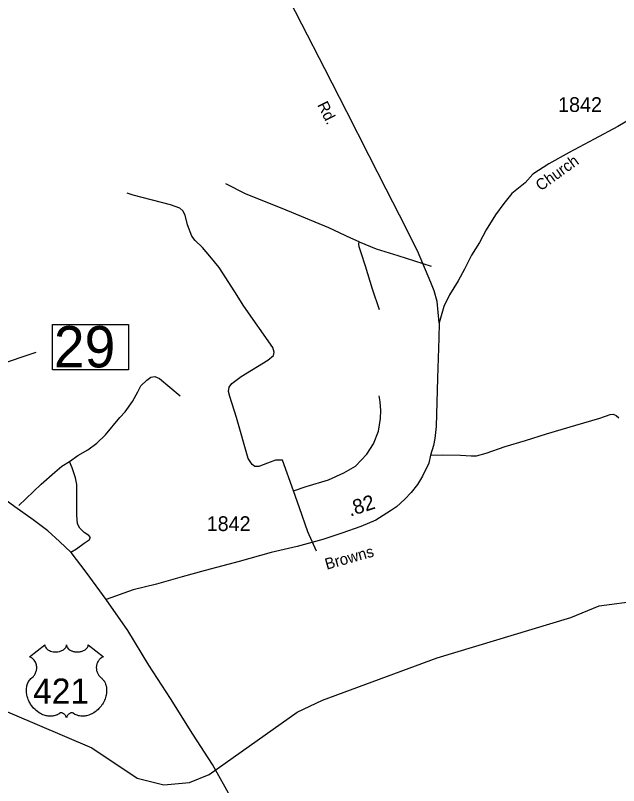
# Model space of a CAD drawing. Extents: x 2093524 to 2270757, y 289120 to 570408.
# Drawn here: x 2190808 to 2195920, y 469356 to 475884 of the extents above; entities that cross this region are included whole.
import ezdxf

# ---------------------------------------------------------------- set-up
doc = ezdxf.new("R2010")
doc.units = 0
for name, color, linetype in [('Exist Hydrographic Creek Single Shore', 7, 'Continuous'), ('Exist Road Non-System Type 51', 7, 'Continuous'), ('Exist Road Primary US Attributed', 7, 'Continuous'), ('Exist Road Primary US Shield CELL', 7, 'Continuous'), ('Exist Road Primary US Shield Number Label', 7, 'Continuous'), ('Exist Road Primary US Structure Standard Bridge Number Label', 7, 'Continuous'), ('Exist Road Secondary Mileage Hundredths English Label', 7, 'Continuous'), ('Exist Road Secondary Type 51 Attributed', 7, 'Continuous'), ('Exist Road Secondary Type 51 Label', 7, 'Continuous'), ('Exist Road Secondary Type 51 Number Label', 7, 'Continuous')]:
    doc.layers.add(name, color=color, linetype=linetype)

msp = doc.modelspace()

# ---------------------------------------------------------------- linework, layer by layer
at = {"layer": 'Exist Hydrographic Creek Single Shore'}
msp.add_lwpolyline([(2188741.9, 470649.8), (2189016.1, 470765.7), (2189090.9, 470757.7), (2189407.9, 470728.4), (2189691.9, 470621), (2190546, 470062.7), (2191456, 469677.1), (2191841.1, 469420.1), (2192067.1, 469363.1), (2192283, 469381.7), (2192449.1, 469450.5), (2193195, 469980.1), (2193411.2, 470080.8), (2194383.1, 470438.5), (2195514.2, 470780), (2195754.1, 470880.1), (2196096.1, 470925.7)], dxfattribs=at)
at = {"layer": 'Exist Road Non-System Type 51'}
msp.add_line((2193165, 471855.1), (2193071.1, 472115.1), dxfattribs=at)
for points in [[(2193721.6, 473965.2), (2193650.3, 473995.1), (2193464.6, 474084.7), (2193265.6, 474164.4), (2193069.9, 474247.3), (2192764.7, 474370.1), (2192592.3, 474456.4)], [(2193071.1, 472115.1), (2193013.5, 472113.4), (2192943.8, 472090.1), (2192870.9, 472060.3), (2192837.7, 472060.3), (2192814.5, 472076.9), (2192781.3, 472130), (2192681.8, 472475.1), (2192625.4, 472654.3), (2192615.5, 472697.5), (2192618.8, 472734), (2192642, 472763.8), (2192721.6, 472823.6), (2192947.2, 472963), (2192996.9, 473002.8), (2193000.2, 473029.3), (2192990.3, 473069.2), (2192743.2, 473421), (2192666.9, 473540.4), (2192534.2, 473746.2), (2192454.6, 473842.4), (2192394.9, 473915.5), (2192331.9, 473975.2), (2192302.1, 474011.7), (2192265.6, 474107.9), (2192247.3, 474190.9), (2192227.4, 474227.4), (2192200.9, 474250.6), (2192121.3, 474277.2), (2191806.2, 474360.2), (2191756.5, 474376.8)], [(2193894.1, 473387.8), (2193834.4, 473563.7), (2193774.7, 473759.5), (2193738.2, 473872.3), (2193721.6, 473922.1), (2193718.3, 473948.6), (2193721.6, 473965.2)], [(2193721.6, 473965.2), (2193864.2, 473905.5), (2194050, 473849.1), (2194331.9, 473759.5)], [(2191265.6, 472103.4), (2191338.6, 472153.2), (2191421.5, 472203), (2191497.8, 472259.4), (2191570.7, 472329.1), (2191693.4, 472475.1), (2191739.9, 472524.9), (2191799.6, 472611.2), (2191846, 472694.1), (2191872.6, 472743.9), (2191922.3, 472793.7), (2191955.5, 472816.9), (2191988.6, 472823.6), (2192028.4, 472807), (2192204.2, 472661)], [(2193165, 471855.1), (2193273.2, 471891.2), (2193460.9, 471949), (2193590.8, 472006.7), (2193691.8, 472064.5), (2193785.7, 472165.6), (2193843.4, 472252.3), (2193886.7, 472360.6), (2193901.1, 472468.9), (2193904, 472534.8), (2193900.7, 472607.9), (2193890.8, 472661)], [(2194326.4, 472156.1), (2194424.6, 472158.7), (2194580.3, 472155.9), (2194670.5, 472152.5), (2194716.4, 472152.5), (2194798.1, 472173.2), (2194957.7, 472230.3), (2195131.3, 472281.6), (2195308.8, 472336.8), (2195558.3, 472410.5), (2195759.6, 472471.8), (2195849.4, 472500.5), (2195875.4, 472504.5), (2195899.4, 472492.6), (2195921.7, 472472.8)], [(2190836.7, 471730.4), (2190897.4, 471788.1), (2191026.8, 471910.9), (2191142.9, 472013.8), (2191202.6, 472063.6), (2191265.6, 472103.4)], [(2191278.8, 471333.7), (2191325.3, 471363.3), (2191391.6, 471409.8), (2191434.7, 471439.7), (2191444.7, 471459.6), (2191431.4, 471476.2), (2191391.6, 471502.7), (2191355.1, 471539.2), (2191335.2, 471575.7), (2191328.6, 471648.7), (2191328.6, 471841.2), (2191328.6, 471907.6), (2191318.7, 471964), (2191288.8, 472050.3), (2191265.6, 472103.4)], [(2193359.8, 471342.3), (2193287.7, 471508.4), (2193215.5, 471710.6), (2193165, 471855.1)]]:
    msp.add_lwpolyline(points, dxfattribs=at)
at = {"layer": 'Exist Road Primary US Attributed'}
for points in [[(2191576.6, 470934.5), (2191407.6, 471163.9), (2191281.3, 471330.6), (2191181.1, 471426.3), (2191082.4, 471514.5), (2190959.1, 471608.7), (2190803.6, 471718.2), (2190642.8, 471833.7), (2190481.4, 471938.7), (2190113, 472195.4), (2189878.6, 472343), (2189573.5, 472538.9)], [(2193872.7, 467565.4), (2193830.7, 467632.6), (2193747.9, 467757.9), (2193679, 467875.4), (2193626.4, 467949), (2193523.2, 468120.3), (2193400, 468307.4), (2193287.2, 468454.7), (2193137.9, 468617.4), (2193019.2, 468750.6), (2192821.8, 468983.2), (2192639.8, 469245.7), (2192478, 469536.6), (2192312.2, 469791.1), (2192122.4, 470093.8), (2191938.5, 470376.6), (2191760.4, 470671.1), (2191576.6, 470934.5)]]:
    msp.add_lwpolyline(points, dxfattribs=at)
at = {"layer": 'Exist Road Primary US Shield CELL'}
msp.add_lwpolyline([(2191057.5, 470550.4), (2191057.8, 470545.1), (2191059.1, 470538.7), (2191060.1, 470535.5), (2191063.1, 470529.2), (2191067.9, 470521.9), (2191074.7, 470514.7), (2191082.4, 470508.4), (2191087.6, 470505), (2191096.3, 470500.3), (2191106.3, 470496.1), (2191117.4, 470492.9), (2191128.7, 470490.6), (2191141.1, 470489.3), (2191153.3, 470489), (2191166.5, 470490), (2191181.1, 470492.8), (2191187.9, 470494.6), (2191195.4, 470497.2), (2191202.4, 470500.1), (2191210, 470504.2), (2191216.2, 470508.1), (2191221, 470511.6), (2191227.8, 470518.2), (2191233.3, 470524.9), (2191235.6, 470528.7), (2191237.5, 470532.4), (2191240.2, 470540.1), (2191241, 470543.5), (2191241.5, 470550.6), (2191242, 470544.7), (2191242.6, 470540.9), (2191243.6, 470537.3), (2191245.1, 470533.4), (2191247.8, 470528), (2191250.9, 470523.4), (2191256.6, 470516.6), (2191260.2, 470513.3), (2191263.4, 470510.6), (2191272.2, 470504.6), (2191282.4, 470499.5), (2191287.4, 470497.3), (2191292.6, 470495.4), (2191299.1, 470493.5), (2191305.8, 470491.9), (2191312.5, 470490.7), (2191319.4, 470489.7), (2191326.4, 470489.2), (2191332, 470489), (2191339, 470489.1), (2191345.5, 470489.5), (2191352.1, 470490.3), (2191359.4, 470491.5), (2191365.2, 470492.8), (2191373, 470494.8), (2191380, 470497.3), (2191386.1, 470500), (2191394.1, 470504.2), (2191400.6, 470508.2), (2191405.3, 470512), (2191410.9, 470517.2), (2191416.2, 470523.3), (2191419.3, 470527.8), (2191421.5, 470532.4), (2191423.6, 470537.3), (2191424.8, 470542.5), (2191425.4, 470547), (2191425.5, 470550.8), (2191554.1, 470448.3), (2191551.1, 470447.2), (2191544.1, 470443.8), (2191538.6, 470440.5), (2191529.7, 470434.3), (2191525.9, 470430.8), (2191522.1, 470427.3), (2191518.7, 470423.5), (2191515.6, 470419.9), (2191511.9, 470414.7), (2191508.5, 470409.6), (2191505.2, 470403.9), (2191502.9, 470398.9), (2191498.9, 470388.6), (2191497, 470382.1), (2191495.8, 470376.5), (2191494.3, 470365), (2191493.9, 470359.6), (2191493.9, 470354.2), (2191494.2, 470348.5), (2191494.7, 470343), (2191495.7, 470337.3), (2191496.6, 470332.3), (2191498.2, 470326.1), (2191500.5, 470319), (2191503.3, 470312.1), (2191509.2, 470300.9), (2191516.7, 470289.5), (2191522.1, 470283.1), (2191527.5, 470277.7), (2191535.4, 470271), (2191539.7, 470267.2), (2191544.6, 470262.2), (2191552.7, 470252.9), (2191555.9, 470248.5), (2191559.2, 470243.5), (2191562.3, 470238.4), (2191565.3, 470233), (2191567.7, 470228.2), (2191572.3, 470217.2), (2191575.6, 470206.5), (2191577.1, 470200.8), (2191579.5, 470188.2), (2191580.4, 470182), (2191581.4, 470169.7), (2191581.4, 470154.8), (2191580.3, 470140.6), (2191577.6, 470124.2), (2191575.4, 470114.3), (2191572, 470102.8), (2191568.8, 470092.9), (2191562.9, 470078.2), (2191557.7, 470067.5), (2191550.9, 470055.1), (2191546.3, 470047.6), (2191540.9, 470039.5), (2191534.1, 470030.2), (2191526.2, 470020.4), (2191516.7, 470009.9), (2191509.1, 470002.3), (2191499.1, 469993.3), (2191493, 469988.3), (2191484.3, 469981.8), (2191472.5, 469973.9), (2191460.8, 469967.1), (2191450.8, 469962), (2191442, 469958.2), (2191430.6, 469953.9), (2191411.6, 469948.6), (2191404.7, 469947.2), (2191396.5, 469946), (2191388.9, 469945.2), (2191381.4, 469944.8), (2191371.4, 469944.8), (2191361.4, 469945.5), (2191352, 469946.9), (2191342.2, 469948.9), (2191332, 469952), (2191322.7, 469955.6), (2191313.2, 469960.3), (2191297.3, 469970.3), (2191292.7, 469972.7), (2191290.2, 469973.4), (2191284, 469973.7), (2191278.2, 469972.5), (2191272.3, 469970.1), (2191268.7, 469968.2), (2191264, 469965.1), (2191260.4, 469962.2), (2191255.9, 469958.1), (2191252.9, 469954.6), (2191250.6, 469951.8), (2191246.1, 469944.8), (2191244.5, 469941.4), (2191242.8, 469937.1), (2191241.4, 469930.7), (2191239.4, 469938.7), (2191237, 469944.1), (2191234.3, 469948.6), (2191231.4, 469952.7), (2191226.9, 469957.8), (2191222.9, 469961.7), (2191218.1, 469965.6), (2191212.9, 469968.8), (2191208.7, 469970.9), (2191204.9, 469972.3), (2191200.3, 469973.5), (2191196.5, 469973.8), (2191193.4, 469973.7), (2191189.1, 469972.7), (2191183.3, 469968.5), (2191177.8, 469964.7), (2191171.8, 469961), (2191164.7, 469957.2), (2191159.4, 469954.8), (2191153.2, 469952.4), (2191145.9, 469949.9), (2191138, 469947.9), (2191129.9, 469946.3), (2191122.7, 469945.1), (2191115.1, 469944.4), (2191108.2, 469944.2), (2191100.9, 469944.3), (2191094.2, 469944.8), (2191086.4, 469945.5), (2191076.6, 469947), (2191068.6, 469948.8), (2191060.1, 469951.1), (2191051.3, 469953.8), (2191042, 469957.4), (2191030.3, 469962.5), (2191022.2, 469966.6), (2191009.3, 469974), (2190994.3, 469984.4), (2190983, 469993.6), (2190974.6, 470001.1), (2190962.4, 470013.6), (2190955.2, 470021.7), (2190944, 470036.3), (2190936.7, 470046.9), (2190932.1, 470054.6), (2190925.2, 470067.1), (2190921.5, 470074.9), (2190916.6, 470086.3), (2190912.8, 470096.7), (2190909.6, 470106.6), (2190907.9, 470112.9), (2190905.5, 470123.9), (2190904, 470131.8), (2190902.5, 470142.5), (2190901.7, 470153.8), (2190901.6, 470164.2), (2190901.8, 470172.9), (2190902.8, 470183), (2190904.5, 470193.7), (2190906.6, 470202.9), (2190908.5, 470209.5), (2190911.2, 470217.5), (2190914.8, 470226.4), (2190919.1, 470234.9), (2190923.1, 470242), (2190928.2, 470249.6), (2190933.2, 470256.1), (2190939.8, 470263.2), (2190946.6, 470269.7), (2190952.9, 470274.8), (2190960.3, 470282.1), (2190964.2, 470286.5), (2190968.9, 470292.7), (2190972.6, 470298.4), (2190975.6, 470303.5), (2190979.5, 470311), (2190981.8, 470316.6), (2190984.8, 470325.3), (2190986.3, 470331.4), (2190987.8, 470339.2), (2190988.8, 470346.6), (2190989.2, 470355.8), (2190988.9, 470363.4), (2190987.9, 470372.3), (2190986.3, 470380.8), (2190984.3, 470388.2), (2190981.1, 470396.7), (2190978.1, 470403), (2190973.2, 470411.4), (2190967.7, 470419.2), (2190962.1, 470425.6), (2190956.4, 470431.3), (2190950.9, 470435.6), (2190945.7, 470439.3), (2190939.2, 470443.2), (2190932.9, 470446.3), (2190928.9, 470447.9)], close=True, dxfattribs=at)
at = {"layer": 'Exist Road Primary US Structure Standard Bridge Number Label'}
msp.add_line((2189736, 472614.1), (2190985.5, 473030.6), dxfattribs=at)
msp.add_lwpolyline([(2191121.7, 473263.4), (2191765.8, 473263.4), (2191765.8, 472881.1), (2191121.7, 472881.1)], close=True, dxfattribs=at)
at = {"layer": 'Exist Road Secondary Type 51 Attributed'}
for points in [[(2194399.5, 473278.8), (2194381.3, 473458.1), (2194356.6, 473548.5), (2194327.6, 473621.2), (2194215.5, 473888.2), (2194063.4, 474191), (2193950.1, 474412.1), (2193806.2, 474693.1), (2193615.8, 475065.6), (2193431.3, 475432.1), (2193236.8, 475810.6), (2193072.7, 476131.4)], [(2196148.9, 475080.9), (2195913.9, 474941.3), (2195711.9, 474833.9), (2195501.1, 474723.3), (2195329.2, 474626.1), (2195194.6, 474537.9), (2195127.7, 474466), (2195016.3, 474373.4), (2194946.7, 474290.9), (2194877.5, 474194.5), (2194798.6, 474067.8), (2194741.3, 473959.4), (2194673.9, 473853.2), (2194614.8, 473734.6), (2194561.6, 473634.4), (2194488.2, 473517.1), (2194438.9, 473416.2), (2194399.5, 473278.8)], [(2194399.5, 473278.8), (2194396.2, 473148.6), (2194385, 472809.2), (2194374.6, 472399.6), (2194361.9, 472299.4), (2194350.1, 472238.3), (2194326.4, 472156.1), (2194311, 472089.8), (2194257.6, 471979.7), (2194216.2, 471909.3), (2194162.7, 471840.8), (2194107.1, 471782.6), (2194037.6, 471720), (2193988, 471685.9), (2193863.7, 471606.8), (2193734.9, 471551.1), (2193574.8, 471495.3), (2193414.6, 471443.1), (2193195.3, 471383.9), (2192976, 471331.6), (2192704.5, 471255), (2192415.6, 471178.3), (2192220.6, 471126.1), (2192004.8, 471063.4), (2191806.4, 471014.6), (2191576.6, 470934.5)]]:
    msp.add_lwpolyline(points, dxfattribs=at)

# ---------------------------------------------------------------- texts
at = {"layer": 'Exist Road Primary US Shield Number Label'}
msp.add_text('421', height=212.5, dxfattribs=at).set_placement((2190958.7, 470051.1))
at = {"layer": 'Exist Road Primary US Structure Standard Bridge Number Label'}
msp.add_text('29', height=350, dxfattribs=at).set_placement((2191134.2, 472900.9))
at = {"layer": 'Exist Road Secondary Mileage Hundredths English Label'}
msp.add_text('.82', height=125, rotation=17.69203, dxfattribs=at).set_placement((2193645.2, 471636.2))
at = {"layer": 'Exist Road Secondary Type 51 Label'}
for s, rotation, p in [('Rd.', 296.72854, (2193364.1, 475125.9)), ('Church', 35.63094, (2195259.6, 474391.7)), ('Browns', 15.76139, (2193446.4, 471185.4))]:
    msp.add_text(s, height=95, rotation=rotation, dxfattribs=at).set_placement(p)
at = {"layer": 'Exist Road Secondary Type 51 Number Label'}
for p in [(2195407.3, 475065.9), (2192429.4, 471513.9)]:
    msp.add_text('1842', height=125, dxfattribs=at).set_placement(p)

doc.saveas('drawing.dxf')
